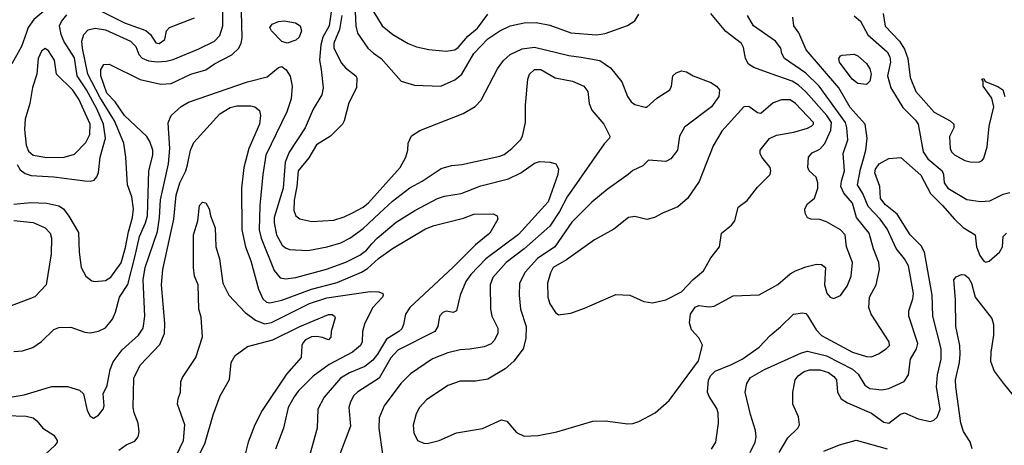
# Model space of a CAD drawing. Extents: x 1173029 to 1307123, y 522559 to 678521.
# Tile 551 of 623: x 1215488 to 1221182, y 659637 to 662100. Entities that reach past the tile are written whole.
import ezdxf

# ---------------------------------------------------------------- set-up
doc = ezdxf.new("R2010")
doc.units = 0

msp = doc.modelspace()

# ---------------------------------------------------------------- linework, layer by layer
at = {"layer": '0CON10XD'}
for points in [[(1215365, 662670.8), (1215565, 662709.7), (1215635, 662710.5), (1215669.3, 662685), (1215708.9, 662615), (1215712.3, 662565), (1215702.5, 662445), (1215667.3, 662342.7), (1215655.2, 662184.8), (1215640, 662160), (1215569.3, 662100.7), (1215538.2, 662055), (1215526.9, 662025), (1215499.4, 661945), (1215442.3, 661845)], [(1217488.8, 662225), (1217584.7, 662064.7), (1217647.1, 662015), (1217735, 661962.5), (1217783.8, 661943.8), (1217855, 661927.3), (1217955, 661917.1), (1218005, 661926.4), (1218025, 661940), (1218080.9, 662005), (1218135, 662051.2), (1218195, 662131.1)], [(1215455, 660178.8), (1215505, 660182.5), (1215565, 660202), (1215615, 660236.7), (1215685, 660306.7), (1215715, 660318.8), (1215785, 660320), (1215865, 660290.8), (1215895, 660287.1), (1215945, 660296.9), (1215983.8, 660316.2), (1216025, 660365.8), (1216042.5, 660407.5), (1216065.8, 660495), (1216112.9, 660567.1), (1216154.1, 660725.9), (1216180.2, 660845), (1216216.5, 660923.5), (1216227.2, 660965), (1216235.2, 661225), (1216258.2, 661315), (1216259.2, 661345), (1216240.9, 661395), (1216223.1, 661423.1), (1216095, 661544.7), (1216040.2, 661625), (1215992, 661675), (1215957.4, 661775), (1215957.7, 661812.2), (1215975, 661840), (1216005, 661843.3), (1216185, 661753.2), (1216305, 661726.7), (1216365, 661730.7), (1216478.8, 661785), (1216565, 661810.4), (1216614.8, 661845.2), (1216714.2, 661895.8), (1216755.5, 661935), (1216770, 661965), (1216774.6, 661995), (1216770.6, 662145)], [(1215455, 661032.6), (1215552.7, 661042.7), (1215645, 661038.9), (1215715, 661021.9), (1215740.8, 661005), (1215773.4, 660963.4), (1215827.7, 660867.7), (1215832.1, 660755), (1215843.3, 660665), (1215870.8, 660615), (1215905, 660588), (1215925, 660584), (1215985, 660591.1), (1216015, 660609.5), (1216075, 660691.9), (1216100.8, 660780.7), (1216117.8, 660872.2), (1216141.4, 660955), (1216145.9, 661005), (1216136, 661075), (1216110.9, 661145), (1216102.3, 661305), (1216090.7, 661385), (1216037.2, 661515), (1215952.5, 661652.5), (1215883.2, 661785), (1215850.8, 661935), (1215847.9, 661975), (1215859.7, 662015), (1215885, 662040.9), (1215925, 662050.5), (1215985, 662040.5), (1216128.9, 661975), (1216159.5, 661945), (1216177.9, 661897.9), (1216197.3, 661877.3), (1216232.7, 661862.7), (1216285, 661855.3), (1216335, 661860.9), (1216375, 661870.3), (1216525, 661931.2), (1216615, 661975.4), (1216645, 662008.1), (1216663.7, 662065), (1216662.7, 662145)], [(1215472.9, 661262.9), (1215491.5, 661231.5), (1215520.5, 661210.5), (1215555, 661199.2), (1215685, 661190.8), (1215865, 661166.8), (1215895, 661165.5), (1215918.3, 661171.7), (1215935, 661190.8), (1215944.6, 661215), (1215953.2, 661305), (1215984.3, 661415), (1215973.7, 661495), (1215935, 661584.7), (1215875.2, 661695), (1215820.2, 661775), (1215805, 661878.5), (1215744, 661975), (1215728, 662015), (1215718.5, 662065), (1215730.4, 662089.6), (1215761.8, 662128.2)], [(1215925, 662166.8), (1216095, 662082), (1216218, 662038), (1216245.3, 662015.3), (1216275, 661966.4), (1216295, 661962.3), (1216327.1, 661985), (1216338.1, 662035), (1216355.6, 662055), (1216498.8, 662111.2)], [(1217288.8, 662145), (1217278.5, 662065), (1217241.2, 661998.8), (1217229.7, 661955), (1217221.9, 661865), (1217230.9, 661810.9), (1217243.8, 661705), (1217235.6, 661664.4), (1217185, 661581.9), (1217140, 661475), (1217047, 661333), (1217024.2, 661275), (1217012.5, 661125), (1216959.6, 660955), (1216959.6, 660925), (1216973.8, 660855), (1217006.5, 660795), (1217025, 660778.9), (1217049.4, 660769.4), (1217155, 660764.6), (1217266.7, 660785), (1217345, 660808.7), (1217397.8, 660835), (1217475, 660891.3), (1217569.4, 660980.6), (1217645, 661049.3), (1217745, 661127.7), (1217815, 661165.4), (1217925, 661239.5), (1217985, 661256.5), (1218045, 661261.5), (1218265, 661310), (1218289.4, 661320.6), (1218334, 661355), (1218384, 661405), (1218396, 661426), (1218412.9, 661505), (1218413.1, 661605), (1218426.9, 661755), (1218437.1, 661785), (1218465, 661811.8), (1218502.3, 661812.3), (1218585, 661762.7), (1218685, 661744.6), (1218751.4, 661715), (1218773.3, 661685), (1218782.2, 661615), (1218796.7, 661576.7), (1218865.7, 661495), (1218901.2, 661425), (1218898.8, 661415), (1218868.3, 661381.7), (1218655, 661074.6), (1218610.4, 660989.6), (1218555, 660904.6), (1218406.1, 660773.9), (1218300.8, 660695), (1218225, 660608.1), (1218208.5, 660565), (1218210.5, 660425), (1218219.5, 660385), (1218253.3, 660315), (1218253.3, 660285), (1218234.3, 660245), (1218215, 660223.1), (1218175, 660207.3), (1218092.4, 660192.4), (1218035, 660188.5), (1217965, 660172.3), (1217875, 660136.4), (1217748.9, 660051.1), (1217692.9, 659995), (1217595.6, 659865), (1217567.3, 659795), (1217564.6, 659735), (1217587.1, 659585)], [(1217351.4, 662125), (1217337.3, 662042.7), (1217305.3, 661965), (1217305.9, 661935), (1217348.9, 661848.9), (1217372.3, 661822.3), (1217432.5, 661775), (1217437.3, 661762.7), (1217435.8, 661705), (1217390.9, 661619.1), (1217364.4, 661515), (1217354.3, 661495), (1217285, 661425.6), (1217205, 661376.7), (1217159.7, 661300.3), (1217098.1, 661225), (1217090.5, 661135), (1217075.2, 661055.2), (1217074.1, 660995), (1217085.3, 660965.3), (1217108.1, 660948.1), (1217177.8, 660932.2), (1217305, 660939.6), (1217365, 660959.2), (1217412.7, 660982.7), (1217475, 661015.9), (1217505, 661040.9), (1217688.5, 661245), (1217722.2, 661305), (1217733.1, 661345), (1217735.7, 661385), (1217755, 661427.5), (1217801.4, 661458.6), (1218053.1, 661556.9), (1218122.4, 661597.6), (1218156.7, 661635), (1218250.6, 661815), (1218286.6, 661863.4), (1218325, 661899.1), (1218395, 661931.1), (1218465, 661940.7), (1218665, 661892), (1218735, 661884), (1218844, 661864), (1218905, 661822.2), (1218969.9, 661739.9), (1219003.6, 661655), (1219024.7, 661624.7), (1219045, 661610), (1219105, 661593.3), (1219115, 661593.3), (1219173.4, 661646.6), (1219248, 661695), (1219258, 661715), (1219266, 661775), (1219285, 661792.5), (1219315, 661804.2), (1219345, 661798.8), (1219382.5, 661775), (1219485, 661736.4), (1219518.9, 661715), (1219534.5, 661695), (1219531.8, 661655), (1219490, 661595), (1219332.1, 661477.9), (1219304, 661425), (1219292.5, 661345), (1219253.8, 661295), (1219225, 661280), (1219125, 661286.2), (1219091.2, 661255), (1219035, 661227.1), (1219006.8, 661203.2), (1218885, 661116.9), (1218796.7, 661043.3), (1218682, 660928), (1218582.7, 660785), (1218481.9, 660718.1), (1218410.8, 660639.2), (1218377.9, 660575), (1218376.2, 660505), (1218384.6, 660425), (1218417.1, 660325), (1218415.2, 660255), (1218400, 660195), (1218346.9, 660123.1), (1218295, 660078.9), (1218195, 660019.2), (1218125, 660007.1), (1218035, 660007.5), (1217965, 659982.5), (1217840.9, 659899.1), (1217799.5, 659855), (1217780.8, 659819.2), (1217763.4, 659753.4), (1217768, 659708), (1217788.6, 659665), (1217825, 659648.2), (1217845, 659646.8), (1217915, 659663.9), (1218015, 659709.7), (1218165, 659733.5), (1218275, 659784.4), (1218305, 659775.6), (1218361.6, 659711.6), (1218405, 659689.6), (1218486.1, 659693.9), (1218595, 659714.4), (1218802.9, 659777.1), (1218875, 659778.2), (1219005, 659760.6), (1219035, 659762.5), (1219068.8, 659775), (1219162.5, 659825), (1219244.7, 659895.3), (1219414.1, 660125), (1219436.7, 660216.7), (1219415, 660259.4), (1219374.4, 660305), (1219361.1, 660345), (1219367.5, 660395), (1219395, 660435.6), (1219415.7, 660445.7), (1219475, 660438.1), (1219505, 660441.9), (1219615, 660502.5), (1219765, 660506.9), (1219872.1, 660567.9), (1219945, 660630), (1219975, 660646.7), (1220035, 660670.6), (1220095.8, 660684.2), (1220125, 660682.5), (1220147.5, 660665), (1220143.3, 660565), (1220157, 660517), (1220175, 660493.3)], [(1217428.4, 662145), (1217431.5, 662065), (1217441.2, 662021.2), (1217500.9, 661935), (1217535, 661906.2), (1217579.1, 661875), (1217694.1, 661744.1), (1217771.2, 661721.2), (1217924.4, 661714.4), (1218005, 661752.1), (1218044.3, 661785.7), (1218115.4, 661905), (1218195, 661988.5), (1218264.8, 662035.2), (1218325.2, 662064.8), (1218405, 662082.4), (1218475, 662084.7), (1218555, 662067.6), (1218675, 662023.2), (1218825, 662013.3), (1218875, 662020), (1219004.1, 662065.9), (1219045, 662092.9), (1219068.1, 662131.9)], [(1219489.2, 659615), (1219514.4, 659655), (1219529.5, 659765), (1219527.5, 659825), (1219520.6, 659850.6), (1219475, 659919.2), (1219465.5, 659945), (1219471.3, 660015), (1219485, 660041.1), (1219509.4, 660065), (1219605.3, 660104.7), (1219665.7, 660135), (1219764.3, 660205), (1219827.9, 660272.1), (1219888.6, 660321.4), (1219963.8, 660395), (1220015, 660404.2), (1220035, 660398.6), (1220045, 660387.1), (1220094.7, 660305), (1220125, 660272.7), (1220305, 660175.8), (1220385, 660150.7), (1220415, 660149.2), (1220454.7, 660165.3), (1220499.4, 660195), (1220517.8, 660215), (1220516.7, 660235), (1220412.2, 660395), (1220399.5, 660435), (1220402.7, 660495), (1220440.9, 660565), (1220461.5, 660655), (1220456.6, 660695), (1220425.4, 660774.6), (1220400.4, 660865), (1220327.7, 660955), (1220305, 661038.6), (1220255.2, 661095.2), (1220237.4, 661135), (1220240, 661165), (1220257.9, 661225), (1220250.9, 661325), (1220276.8, 661405), (1220272.7, 661475), (1220264.8, 661505), (1220111.6, 661715), (1220035, 661790), (1219910.6, 661875), (1219895.6, 661905), (1219890, 661935), (1219860, 661975), (1219731.1, 662065), (1219697.1, 662125)], [(1220175, 660493.3), (1220195, 660486), (1220235, 660504.2), (1220273, 660557), (1220297.3, 660615), (1220304.4, 660695), (1220269.5, 660785), (1220261.8, 660855), (1220235, 660884.7), (1220155, 660930.4), (1220115, 660944.4), (1220065, 660946.2), (1220045, 660953.3), (1220030.3, 660980.3), (1220029.2, 661005), (1220043.8, 661035), (1220085, 661066.2), (1220104.6, 661125.4), (1220104.6, 661155), (1220095, 661188.8), (1220054.2, 661225), (1220045.8, 661245), (1220050, 661305), (1220071.1, 661328.9), (1220115, 661351.1), (1220145, 661383.3), (1220179.6, 661460.4), (1220183, 661505), (1220156.5, 661545), (1220035, 661681.8), (1219991.6, 661721.6), (1219955, 661743.5), (1219835, 661785.9), (1219733.1, 661823.1), (1219702.9, 661842.9), (1219686.4, 661875), (1219675, 661940), (1219662.4, 661962.4), (1219571.9, 662031.9), (1219485.4, 662135)], [(1220315, 662121.8), (1220350.9, 662090.9), (1220392.3, 662012.3), (1220504.8, 661914.8), (1220520.8, 661885), (1220524.7, 661854.7), (1220506.2, 661775), (1220526.7, 661705), (1220595, 661592.1), (1220668.9, 661518.9), (1220685, 661495.6), (1220712.9, 661335), (1220740.7, 661295), (1220822.9, 661225), (1220831.2, 661205), (1220833.8, 661155), (1220855.7, 661125.7), (1220965, 661059.6), (1221045, 661047.2), (1221098.3, 661051.7), (1221175, 661090), (1221215, 661100)], [(1220482.5, 662135), (1220492.7, 662062.7), (1220577.2, 661975), (1220605, 661929.4), (1220624.2, 661875), (1220638.7, 661765), (1220671.5, 661685), (1220777.3, 661565), (1220868.8, 661515), (1220891.2, 661495), (1220891.2, 661475), (1220865.8, 661424.2)], [(1217035, 661963.8), (1217005, 661973.8), (1216944.2, 662035), (1216934.3, 662055), (1216948, 662075), (1216985, 662090), (1217017, 662093), (1217082.4, 662082.4), (1217110.8, 662065), (1217118.1, 662035), (1217105, 661998.8), (1217085, 661982), (1217035, 661963.8)], [(1219713.5, 659595), (1219741.4, 659655), (1219746.9, 659685), (1219743, 659723), (1219714, 659814), (1219683.5, 659945), (1219693.5, 659995), (1219715, 660028.2), (1219795.6, 660075), (1220008.7, 660171.3), (1220045, 660182), (1220155, 660154.3), (1220305, 660077), (1220337.9, 660047.9), (1220375, 659985.4), (1220405.2, 659965.2), (1220475, 659958.1), (1220515, 659965.9), (1220602.5, 660005), (1220628, 660045), (1220640.7, 660135), (1220674.7, 660195), (1220682.2, 660225), (1220630, 660385), (1220630, 660415), (1220653.4, 660485), (1220657.2, 660515), (1220627.6, 660675), (1220605.6, 660715.6), (1220556.7, 660775), (1220505, 660888.8), (1220464.2, 660945), (1220395, 661019.3), (1220363.5, 661093.5), (1220333.6, 661145), (1220350.2, 661235), (1220368.8, 661295), (1220382.4, 661345), (1220389.5, 661415), (1220378.7, 661495), (1220290.9, 661590.9), (1220224.8, 661705), (1220036.1, 661926.1), (1219994, 662024), (1219965.6, 662065), (1219960, 662115)], [(1215645, 661302.4), (1215745, 661304.6), (1215805, 661322.7), (1215870.5, 661389.5), (1215894.1, 661435), (1215895.7, 661495), (1215831, 661641), (1215795, 661692.7), (1215701.8, 661785), (1215689.6, 661865), (1215655, 661920), (1215635, 661933.3), (1215615, 661918.6), (1215594.7, 661875), (1215587.8, 661785), (1215562.1, 661707.9), (1215546.9, 661615), (1215519.6, 661525), (1215515.6, 661465), (1215524.8, 661374.8), (1215538.3, 661338.3), (1215566, 661315), (1215645, 661302.4)], [(1220385, 661724.2), (1220335, 661730), (1220302.3, 661755), (1220229.4, 661855), (1220225.8, 661875), (1220235, 661890), (1220245, 661895.6), (1220315, 661901.5), (1220335, 661891.5), (1220385, 661845.7), (1220405, 661816), (1220413.2, 661785), (1220405, 661744), (1220385, 661724.2)], [(1215445, 659916.9), (1215515, 659929.3), (1215675, 659976.7), (1215765, 659976.7), (1215833.3, 659955), (1215858, 659935), (1215877.6, 659837.6), (1215895.6, 659805.6), (1215915, 659794.2), (1215945, 659810.8), (1215970.8, 659845), (1215977.5, 659865), (1215971.2, 659935), (1215995, 659983.3), (1216011.8, 660075), (1216029.8, 660120.2), (1216080.9, 660189.1), (1216174.5, 660275), (1216201.8, 660315), (1216211.8, 660385), (1216203.3, 660595), (1216214.2, 660665), (1216237.1, 660732.9), (1216284.8, 660875), (1216297.6, 660955), (1216302.6, 661057.4), (1216348.4, 661265), (1216355.8, 661355), (1216346.4, 661503.6), (1216364.3, 661545), (1216423, 661597), (1216465, 661622.5), (1216805, 661741.2), (1216920, 661770), (1216985, 661822.5), (1217005, 661830), (1217030.3, 661810.3), (1217053.4, 661773.4), (1217063.6, 661715), (1217057.5, 661642.5), (1217033.9, 661566.1), (1216911.4, 661315), (1216893.7, 661205), (1216876.7, 661025), (1216873.7, 660883.7), (1216884.8, 660834.8), (1216959.1, 660649.1), (1216995, 660606.7), (1217025, 660600.8), (1217085, 660608.7), (1217263.5, 660656.5), (1217375, 660696.5), (1217455, 660737.1), (1217493.9, 660766.1), (1217525, 660802.3), (1217555.2, 660834.8), (1217665, 660927.7), (1217774.4, 660995.6), (1217904.3, 661065), (1217945, 661079.6), (1218041.2, 661095), (1218155, 661137.5), (1218315, 661179.7), (1218386.5, 661213.5), (1218465, 661269.3), (1218495, 661279.6), (1218556.1, 661276.1), (1218588, 661265), (1218605, 661237.5), (1218601.2, 661205), (1218545.3, 661045), (1218373.5, 660856.5)], [(1220865.8, 661424.2), (1220868.6, 661355), (1220877.1, 661335), (1220895, 661318.1), (1220954.2, 661285), (1220985, 661277.9), (1221035, 661275.7), (1221054.5, 661285.5), (1221065, 661298.8), (1221083.5, 661365), (1221095.7, 661484.3), (1221122.5, 661595), (1221110, 661645), (1221060, 661715), (1221060, 661745), (1221052.5, 661755), (1221065, 661760), (1221071.7, 661741.7), (1221145, 661714), (1221173.2, 661693.2), (1221185.7, 661655)], [(1218605, 660392.5), (1218615, 660393.3), (1218675, 660402), (1218755, 660429.5), (1218935, 660510), (1219016, 660506), (1219098.2, 660468.2), (1219148.7, 660461.3), (1219225, 660477.9), (1219315, 660524.6), (1219383, 660597), (1219443.8, 660646.2), (1219485, 660721.9), (1219536, 660785), (1219546, 660865), (1219605, 660910), (1219624.4, 660935), (1219643.3, 661015), (1219695, 661054.3), (1219755, 661131.4), (1219827.5, 661205), (1219832.9, 661225), (1219827.5, 661245), (1219780.8, 661305), (1219770.8, 661325), (1219770.8, 661345), (1219825, 661412), (1219865, 661430.8), (1219965, 661449.6), (1220045, 661472.6), (1220069.5, 661485), (1220079.1, 661495), (1220079.6, 661505), (1219975, 661615.4), (1219945, 661635.4), (1219894.5, 661635.5), (1219845, 661618.6), (1219775, 661556.7), (1219755, 661561.2), (1219705, 661597.1), (1219676.2, 661595), (1219548.9, 661455), (1219499.7, 661370.3), (1219417.2, 661162.8), (1219349.4, 661065), (1219295, 661017.1), (1219205, 660980.6), (1219158.8, 660955), (1219115, 660944.4), (1219045, 660961.9), (1219010, 660955), (1218925, 660888.6), (1218812.5, 660825), (1218650, 660710), (1218574.4, 660665), (1218558.5, 660635), (1218541.5, 660575), (1218542.2, 660495), (1218555, 660456.2), (1218586.7, 660405), (1218605, 660392.5)], [(1216062, 659608), (1216105, 659639.2), (1216155, 659661.2), (1216173.9, 659686.1), (1216180, 659715), (1216174.3, 659765), (1216149.5, 659825), (1216144.6, 659854.6), (1216147.7, 660025), (1216185, 660100), (1216299.1, 660220.9), (1216325.7, 660284.3), (1216327.7, 660342.3), (1216307.6, 660565), (1216315.2, 660655), (1216380.2, 660945), (1216392.5, 661085), (1216414.3, 661155), (1216449.3, 661225), (1216459.6, 661259.6), (1216475.4, 661345), (1216495, 661389.2), (1216645, 661554.4), (1216705, 661591.5), (1216745, 661602.3), (1216825, 661601.8), (1216848, 661595), (1216874.2, 661575), (1216880.5, 661545), (1216876, 661495), (1216813.8, 661355), (1216784, 661245), (1216770.9, 661125), (1216773.8, 660883.8), (1216793.3, 660785), (1216825.2, 660705.2), (1216870.2, 660540.2), (1216895.2, 660485.2), (1216915, 660464.6), (1216935, 660460.4), (1217005, 660475.8), (1217040.4, 660490.4), (1217175, 660540.8), (1217325, 660579.8), (1217465, 660639), (1217500, 660660), (1217562.9, 660717.1), (1217644.8, 660775.2), (1217835, 660888.8), (1217885, 660908.8), (1218055, 660951.8), (1218115, 660974.5), (1218226.9, 660976.9), (1218250, 660965), (1218254, 660945), (1218206.7, 660865), (1218123.8, 660796.2), (1217995, 660668.5), (1217743.8, 660435), (1217718.9, 660395), (1217708.5, 660335), (1217698.5, 660311.5), (1217681.8, 660295), (1217609, 660251), (1217558.4, 660165), (1217530.3, 660129.7), (1217485, 660092.4), (1217394.8, 660055.2), (1217344.5, 660025.5), (1217248.9, 659915), (1217213.3, 659845), (1217208.5, 659735), (1217166.6, 659583.4)], [(1219881.4, 659595), (1219930.8, 659679.2), (1219989.1, 659735), (1219998.8, 659755), (1219991.8, 659801.8), (1219958.9, 659875), (1219959.4, 659945), (1219968.2, 659995), (1219973.8, 660015), (1219991, 660039), (1220025, 660064.2), (1220056.1, 660073.9), (1220115, 660074.2), (1220165, 660058.1), (1220196.2, 660035), (1220212.1, 660015), (1220217.9, 659945), (1220239.4, 659905), (1220275, 659882.5), (1220415, 659822.5), (1220451.9, 659795), (1220485, 659771.1), (1220515, 659765.6), (1220582.9, 659817.1), (1220605, 659824.4), (1220685, 659789.5), (1220755, 659774.5), (1220775, 659782.2), (1220795, 659800), (1220810.8, 659845), (1220790, 659975), (1220795.3, 660045), (1220817.8, 660135), (1220818.2, 660195), (1220768.5, 660385), (1220764.7, 660505.3), (1220720.3, 660755), (1220701.7, 660791.7), (1220638.4, 660855), (1220563.1, 660975), (1220495, 661028.7), (1220466, 661065), (1220461.8, 661135), (1220433.7, 661213.7), (1220436.8, 661235), (1220459.5, 661265), (1220515, 661297.5), (1220585, 661302.2), (1220699.9, 661199.9), (1220755, 661093.8), (1220825.4, 661025), (1220894.8, 660944.8), (1220945, 660897.1), (1221014, 660855), (1221021.1, 660785), (1221040, 660735), (1221065, 660702), (1221075, 660697.5), (1221095, 660702), (1221155, 660754.3), (1221171.5, 660785), (1221176, 660845), (1221194.7, 660865.3)], [(1216392.3, 659575), (1216435.4, 659665), (1216443.5, 659755), (1216400.8, 659875), (1216404, 659905), (1216418, 659945), (1216420, 660005), (1216430.3, 660029.7), (1216506.9, 660145), (1216545.6, 660265), (1216537.7, 660377.7), (1216523.8, 660425), (1216520, 660565), (1216500, 660615), (1216493.1, 660665), (1216494.4, 660855), (1216519.2, 660935), (1216528.8, 661025), (1216545, 661043.3), (1216565, 661040), (1216584, 661005), (1216590.8, 660965), (1216618, 660895), (1216622, 660785), (1216644.3, 660715), (1216664, 660575), (1216698, 660505), (1216792.9, 660405), (1216851.5, 660361.5), (1216905, 660339.7), (1216945, 660348.1), (1217165, 660457.7), (1217265, 660491), (1217515, 660526.7), (1217565, 660525.8), (1217587.5, 660515), (1217591.2, 660505), (1217586.2, 660495), (1217528.6, 660431.4), (1217481.5, 660338.5), (1217470.4, 660295), (1217468.8, 660235), (1217459.5, 660215), (1217413.6, 660176.4), (1217277.8, 660105), (1217185, 660036.9), (1217099.5, 659950.5), (1217075, 659916.7), (1217041.6, 659855), (1217014.6, 659735), (1216967.7, 659615)], [(1215455, 660937.5), (1215566.2, 660926.2), (1215634.8, 660894.8), (1215665.4, 660865), (1215672.1, 660835), (1215670, 660745), (1215641.9, 660565), (1215575, 660495.7), (1215429.7, 660440.3)], [(1218373.5, 660856.5), (1218183.3, 660716.7), (1218097.3, 660625), (1218068.8, 660585), (1218035.4, 660505), (1218014.2, 660415.8), (1217995, 660406.2), (1217955, 660412.5), (1217935, 660405.8), (1217916.8, 660383.2), (1217906.7, 660325), (1217888.9, 660295), (1217675, 660186.7), (1217635, 660142.3), (1217568, 660025), (1217443.7, 659946.3), (1217421.4, 659925), (1217401.4, 659888.6), (1217392.2, 659855), (1217401.7, 659748.3), (1217340.5, 659585)], [(1220995.7, 659615.7), (1220985, 659656.7), (1220947.4, 659717.4), (1220931.8, 659765), (1220901.8, 659975), (1220900.9, 660015), (1220924, 660116), (1220927.6, 660165), (1220924.4, 660215), (1220901.5, 660325), (1220899.8, 660479.8), (1220890.8, 660595), (1220905, 660612), (1220935, 660625.7), (1220955, 660623.3), (1220975, 660606.5), (1220992, 660575), (1221013.1, 660495), (1221110.7, 660370.7), (1221119.1, 660335), (1221120.8, 660275), (1221103.8, 660175), (1221103, 660123), (1221123.9, 660065), (1221175, 659995.4), (1221234, 659925)], [(1216475.4, 659485), (1216559.6, 659645), (1216607.6, 659812.4), (1216647, 659923), (1216702.4, 660017.6), (1216711.4, 660115), (1216735, 660155.7), (1216805, 660207.8), (1216953.1, 660246.9), (1217107.5, 660325), (1217274.2, 660394.2), (1217295, 660394), (1217308.8, 660385), (1217312.5, 660375), (1217289.4, 660295), (1217286.8, 660263.2), (1217273.6, 660246.4), (1217239.5, 660260.5), (1217206.2, 660266.2), (1217175, 660263.6), (1217142, 660248), (1217127.9, 660232.1), (1217120.6, 660215), (1217115.6, 660145), (1217030.9, 660049.1), (1216891.2, 659838.8), (1216847.5, 659755), (1216809.5, 659655), (1216792.5, 659585)], [(1215408.7, 659808.7), (1215526, 659806), (1215566.1, 659796.1), (1215588.2, 659778.2), (1215621.4, 659735), (1215686, 659695), (1215705.8, 659665), (1215705.7, 659655), (1215691.4, 659635), (1215637.5, 659585), (1215515, 659528.5), (1215453.1, 659486.9)], [(1220137.9, 659602.1), (1220230.1, 659639.9), (1220325, 659667.3), (1220505, 659616)]]:
    msp.add_lwpolyline(points, dxfattribs=at)

doc.saveas('drawing.dxf')
